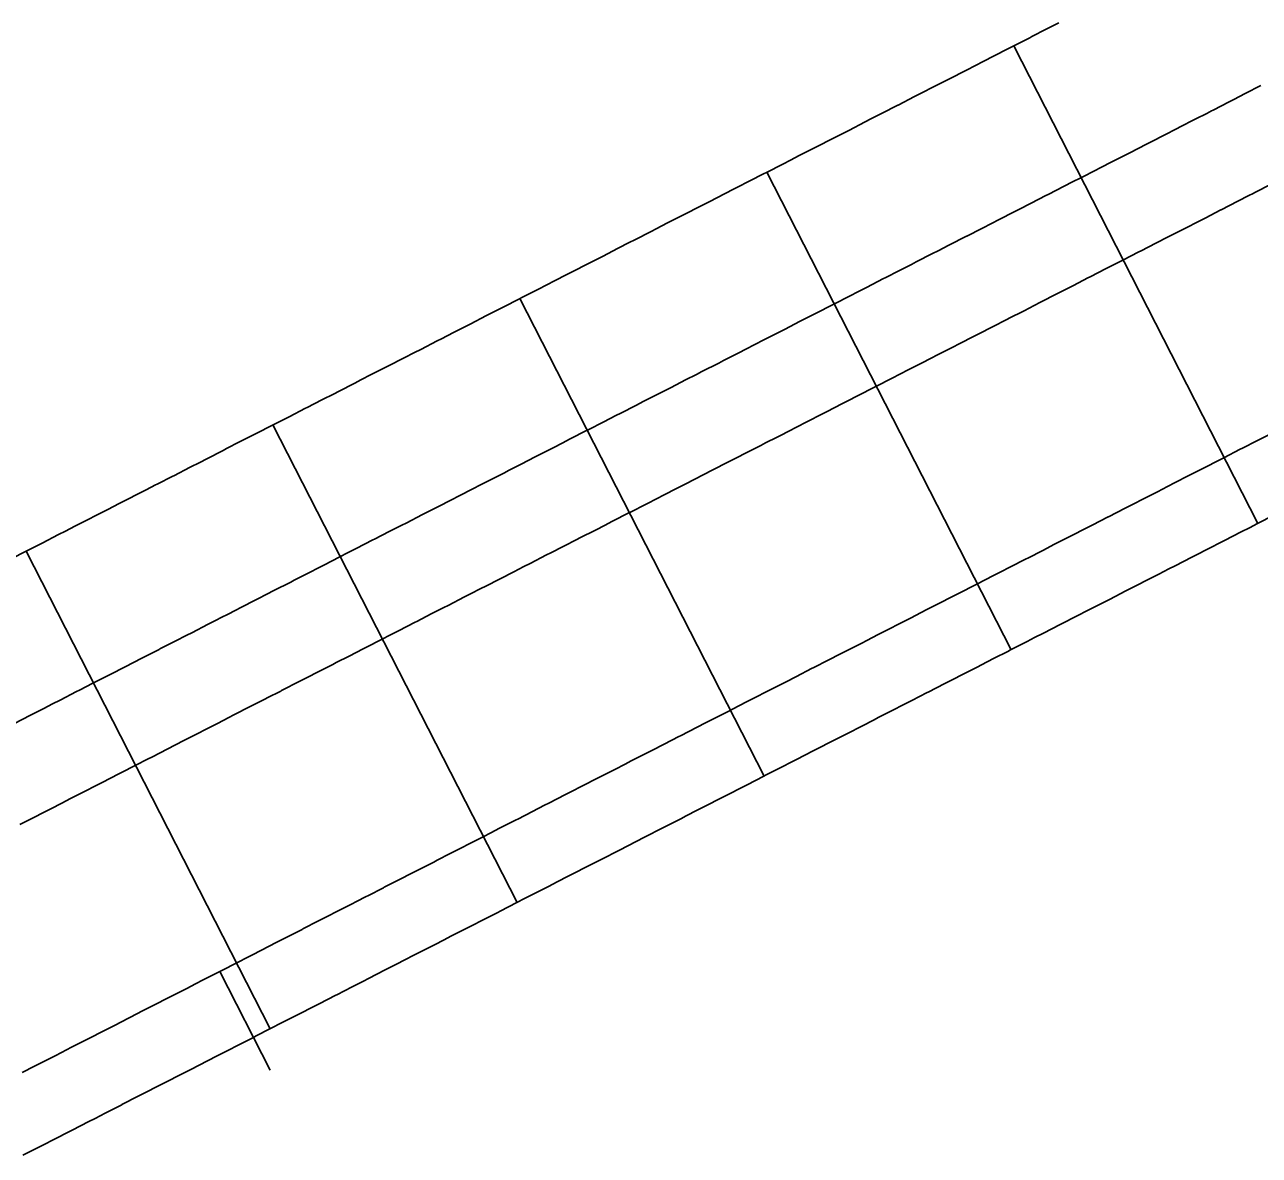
# Model space of a CAD drawing. Extents: x 2145147 to 2158018, y 137519 to 148068.
# Drawn here: x 2150076.6 to 2150143.4, y 143376.3 to 143437.4 of the extents above; entities that cross this region are included whole.
import ezdxf

# ---------------------------------------------------------------- set-up
doc = ezdxf.new("R2010")
doc.units = 0
for name, color, linetype in [('PR_Align_Ramp_A', 7, 'Continuous'), ('PR_Joint_Contraction', 7, 'Continuous'), ('PR_Joint_Long', 7, 'Continuous'), ('PR_Road_Concrete', 7, 'Continuous')]:
    doc.layers.add(name, color=color, linetype=linetype)

msp = doc.modelspace()

# ---------------------------------------------------------------- linework, layer by layer
at = {"layer": 'PR_Align_Ramp_A'}
msp.add_lwpolyline([(2150089.929, 143380.91), (2150087.196, 143386.252)], dxfattribs=at)
at = {"layer": 'PR_Joint_Contraction'}
for p, q in [((2150130.138, 143436.303), (2150143.346, 143410.486)), ((2150116.784, 143429.471), (2150129.992, 143403.654)), ((2150103.43, 143422.64), (2150116.638, 143396.823)), ((2150090.076, 143415.808), (2150103.285, 143389.991)), ((2150076.722, 143408.976), (2150089.931, 143383.159))]:
    msp.add_line(p, q, dxfattribs=at)
at = {"layer": 'PR_Joint_Long'}
for points in [[(2150143.507, 143434.157), (2150142.66, 143433.724), (2150142.036, 143433.404), (2150141.781, 143433.274), (2150140.915, 143432.831), (2150140.828, 143432.787), (2150140.572, 143432.656), (2150139.985, 143432.356), (2150139.06, 143431.882), (2150139.042, 143431.873), (2150138.21, 143431.447), (2150137.67, 143431.171), (2150137.323, 143430.993), (2150136.415, 143430.529), (2150136.202, 143430.42), (2150135.546, 143430.084), (2150134.743, 143429.674), (2150134.616, 143429.608), (2150133.759, 143429.17), (2150133.321, 143428.946), (2150132.866, 143428.713), (2150131.991, 143428.265), (2150131.881, 143428.209), (2150131.087, 143427.803), (2150130.411, 143427.457), (2150130.199, 143427.348), (2150129.31, 143426.894), (2150128.965, 143426.717), (2150128.416, 143426.437), (2150127.593, 143426.015), (2150127.583, 143426.01), (2150126.632, 143425.524), (2150126.051, 143425.226), (2150125.751, 143425.073), (2150124.868, 143424.622), (2150124.605, 143424.487), (2150123.959, 143424.156), (2150123.189, 143423.762), (2150123.102, 143423.718), (2150122.182, 143423.247), (2150121.707, 143423.004), (2150121.294, 143422.793), (2150120.412, 143422.341), (2150120.266, 143422.267), (2150119.521, 143421.886), (2150118.767, 143421.5), (2150118.593, 143421.41), (2150117.736, 143420.972), (2150117.339, 143420.769), (2150116.842, 143420.514), (2150115.925, 143420.046), (2150115.866, 143420.016), (2150115.06, 143419.604), (2150114.438, 143419.285), (2150114.182, 143419.154), (2150113.275, 143418.691), (2150112.979, 143418.538), (2150112.391, 143418.238), (2150111.609, 143417.838), (2150111.568, 143417.817), (2150110.609, 143417.326), (2150110.102, 143417.066), (2150109.729, 143416.876), (2150108.85, 143416.426), (2150108.656, 143416.327), (2150107.936, 143415.959), (2150107.164, 143415.563), (2150107.037, 143415.498), (2150106.158, 143415.049), (2150105.724, 143414.827), (2150105.271, 143414.595), (2150104.361, 143414.13), (2150104.265, 143414.08), (2150103.497, 143413.688), (2150102.822, 143413.343), (2150102.593, 143413.225), (2150101.699, 143412.768), (2150101.366, 143412.597), (2150100.821, 143412.318), (2150099.059, 143411.418), (2150099.056, 143411.416), (2150099.035, 143411.405), (2150098.484, 143411.122), (2150098.158, 143410.956), (2150097.272, 143410.503), (2150097.037, 143410.383), (2150096.363, 143410.037), (2150095.575, 143409.634), (2150095.485, 143409.588), (2150094.582, 143409.127), (2150094.11, 143408.885), (2150093.698, 143408.674), (2150092.836, 143408.233), (2150092.688, 143408.158), (2150091.911, 143407.76), (2150091.224, 143407.408), (2150091.035, 143407.312), (2150090.127, 143406.848), (2150089.753, 143406.656), (2150089.252, 143406.399), (2150088.222, 143405.874), (2150088.176, 143405.849), (2150087.504, 143405.505), (2150087.412, 143405.459), (2150086.856, 143405.174), (2150086.567, 143405.026), (2150085.685, 143404.574), (2150085.42, 143404.439), (2150084.795, 143404.12), (2150083.965, 143403.694), (2150083.919, 143403.671), (2150083.021, 143403.212), (2150082.493, 143402.942), (2150082.113, 143402.747), (2150081.242, 143402.302), (2150081.05, 143402.204), (2150080.338, 143401.838), (2150079.612, 143401.467), (2150079.458, 143401.389), (2150078.563, 143400.93), (2150078.161, 143400.725), (2150077.681, 143400.48), (2150076.783, 143400.021), (2150076.692, 143399.974), (2150075.887, 143399.562)], [(2150144.055, 143428.822), (2150143.182, 143428.375), (2150143.094, 143428.33), (2150142.85, 143428.205), (2150142.264, 143427.905), (2150141.356, 143427.44), (2150141.336, 143427.43), (2150140.487, 143426.996), (2150139.948, 143426.72), (2150139.599, 143426.541), (2150138.697, 143426.08), (2150138.484, 143425.971), (2150137.821, 143425.631), (2150137.027, 143425.226), (2150136.903, 143425.162), (2150136.036, 143424.718), (2150135.597, 143424.494), (2150135.144, 143424.262), (2150134.264, 143423.812), (2150134.154, 143423.755), (2150133.365, 143423.352), (2150132.688, 143423.006), (2150132.476, 143422.897), (2150131.586, 143422.442), (2150131.241, 143422.265), (2150130.694, 143421.986), (2150129.851, 143421.554), (2150129.839, 143421.548), (2150128.911, 143421.074), (2150128.33, 143420.776), (2150128.027, 143420.621), (2150127.142, 143420.168), (2150126.882, 143420.036), (2150126.239, 143419.706), (2150125.456, 143419.306), (2150125.372, 143419.263), (2150124.46, 143418.796), (2150123.983, 143418.552), (2150123.572, 143418.342), (2150122.687, 143417.889), (2150122.539, 143417.813), (2150121.796, 143417.434), (2150121.054, 143417.054), (2150120.879, 143416.964), (2150120.013, 143416.521), (2150119.619, 143416.319), (2150119.12, 143416.063), (2150118.211, 143415.599), (2150118.152, 143415.569), (2150117.338, 143415.153), (2150116.717, 143414.834), (2150116.457, 143414.701), (2150115.554, 143414.24), (2150115.26, 143414.089), (2150114.669, 143413.787), (2150113.866, 143413.376), (2150113.826, 143413.356), (2150112.887, 143412.875), (2150112.375, 143412.613), (2150112.004, 143412.424), (2150111.122, 143411.972), (2150110.927, 143411.873), (2150110.215, 143411.508), (2150109.447, 143411.115), (2150109.318, 143411.049), (2150108.436, 143410.598), (2150108.004, 143410.377), (2150107.548, 143410.143), (2150106.644, 143409.681), (2150106.547, 143409.631), (2150105.772, 143409.235), (2150105.101, 143408.893), (2150104.872, 143408.775), (2150103.98, 143408.319), (2150103.647, 143408.148), (2150103.098, 143407.867), (2150101.592, 143407.097), (2150101.589, 143407.095), (2150101.314, 143406.954), (2150100.758, 143406.67), (2150100.432, 143406.504), (2150099.546, 143406.049), (2150099.31, 143405.93), (2150098.641, 143405.587), (2150097.851, 143405.182), (2150097.76, 143405.136), (2150096.861, 143404.676), (2150096.39, 143404.435), (2150095.975, 143404.222), (2150095.105, 143403.778), (2150094.959, 143403.704), (2150094.19, 143403.309), (2150093.499, 143402.956), (2150093.31, 143402.859), (2150092.407, 143402.398), (2150092.034, 143402.206), (2150091.528, 143401.947), (2150090.539, 143401.442), (2150090.493, 143401.418), (2150089.77, 143401.048), (2150089.679, 143401.002), (2150089.135, 143400.724), (2150088.846, 143400.576), (2150087.962, 143400.123), (2150087.694, 143399.986), (2150087.072, 143399.668), (2150086.24, 143399.242), (2150086.192, 143399.218), (2150085.296, 143398.76), (2150084.774, 143398.493), (2150084.394, 143398.297), (2150083.517, 143397.849), (2150083.328, 143397.753), (2150082.617, 143397.388), (2150081.887, 143397.015), (2150081.734, 143396.937), (2150080.84, 143396.479), (2150080.435, 143396.272), (2150079.956, 143396.027), (2150079.06, 143395.569), (2150078.971, 143395.524), (2150078.166, 143395.111), (2150077.53, 143394.786), (2150077.285, 143394.661), (2150076.383, 143394.199)], [(2150143.962, 143415.294), (2150143.282, 143414.946), (2150142.51, 143414.552), (2150142.392, 143414.491), (2150141.501, 143414.035), (2150141.059, 143413.809), (2150140.611, 143413.58), (2150139.721, 143413.124), (2150139.607, 143413.066), (2150138.831, 143412.669), (2150138.155, 143412.323), (2150137.94, 143412.213), (2150137.05, 143411.758), (2150136.704, 143411.581), (2150136.16, 143411.303), (2150135.27, 143410.847), (2150135.252, 143410.838), (2150134.379, 143410.392), (2150133.8, 143410.095), (2150133.489, 143409.936), (2150132.599, 143409.481), (2150132.348, 143409.353), (2150131.709, 143409.025), (2150130.897, 143408.61), (2150130.818, 143408.57), (2150129.928, 143408.114), (2150129.445, 143407.867), (2150129.038, 143407.659), (2150128.148, 143407.203), (2150127.993, 143407.124), (2150127.257, 143406.748), (2150126.541, 143406.382), (2150126.367, 143406.292), (2150125.477, 143405.837), (2150125.09, 143405.639), (2150124.587, 143405.381), (2150123.696, 143404.926), (2150123.638, 143404.896), (2150122.806, 143404.471), (2150122.186, 143404.153), (2150121.916, 143404.015), (2150121.025, 143403.56), (2150120.735, 143403.411), (2150120.135, 143403.104), (2150119.283, 143402.668), (2150119.245, 143402.649), (2150118.355, 143402.193), (2150117.831, 143401.925), (2150117.464, 143401.738), (2150116.574, 143401.282), (2150116.379, 143401.183), (2150115.684, 143400.827), (2150114.928, 143400.44), (2150114.794, 143400.371), (2150113.903, 143399.916), (2150113.476, 143399.697), (2150113.013, 143399.46), (2150112.123, 143399.005), (2150112.024, 143398.954), (2150111.233, 143398.55), (2150110.572, 143398.212), (2150110.342, 143398.094), (2150109.452, 143397.639), (2150109.121, 143397.469), (2150108.562, 143397.183), (2150107.672, 143396.728), (2150107.669, 143396.726), (2150106.781, 143396.272), (2150106.217, 143395.983), (2150105.891, 143395.817), (2150105.001, 143395.361), (2150104.765, 143395.241), (2150104.111, 143394.906), (2150103.314, 143394.498), (2150103.22, 143394.45), (2150102.33, 143393.995), (2150101.862, 143393.755), (2150101.44, 143393.539), (2150100.55, 143393.084), (2150100.41, 143393.013), (2150099.659, 143392.628), (2150098.959, 143392.27), (2150098.769, 143392.173), (2150097.879, 143391.718), (2150097.507, 143391.527), (2150096.989, 143391.262), (2150096.098, 143390.807), (2150096.055, 143390.784), (2150095.208, 143390.351), (2150095.119, 143390.306), (2150094.603, 143390.042), (2150094.318, 143389.896), (2150093.428, 143389.44), (2150093.152, 143389.299), (2150092.537, 143388.985), (2150091.7, 143388.556), (2150091.647, 143388.529), (2150090.757, 143388.074), (2150090.248, 143387.814), (2150089.867, 143387.618), (2150088.976, 143387.163), (2150088.796, 143387.071), (2150088.086, 143386.707), (2150087.345, 143386.328), (2150087.196, 143386.252), (2150086.306, 143385.796), (2150085.893, 143385.585), (2150085.415, 143385.341), (2150084.525, 143384.886), (2150084.441, 143384.843), (2150083.635, 143384.43), (2150082.99, 143384.1), (2150082.745, 143383.975), (2150081.854, 143383.519), (2150081.538, 143383.357), (2150080.964, 143383.064), (2150080.086, 143382.614), (2150080.074, 143382.608), (2150079.184, 143382.153), (2150078.634, 143381.872), (2150078.293, 143381.697), (2150077.403, 143381.242), (2150077.183, 143381.129), (2150076.513, 143380.786)]]:
    msp.add_lwpolyline(points, dxfattribs=at)
at = {"layer": 'PR_Road_Concrete'}
for points in [[(2150132.576, 143437.551), (2150131.895, 143437.203), (2150131.124, 143436.808), (2150131.005, 143436.747), (2150130.115, 143436.292), (2150129.672, 143436.065), (2150129.224, 143435.836), (2150128.334, 143435.381), (2150128.22, 143435.323), (2150127.444, 143434.925), (2150126.769, 143434.58), (2150126.554, 143434.47), (2150125.663, 143434.014), (2150125.317, 143433.837), (2150124.773, 143433.559), (2150123.883, 143433.103), (2150123.865, 143433.094), (2150122.993, 143432.648), (2150122.413, 143432.352), (2150122.102, 143432.192), (2150121.212, 143431.737), (2150120.962, 143431.609), (2150120.322, 143431.282), (2150119.51, 143430.866), (2150119.432, 143430.826), (2150118.541, 143430.371), (2150118.058, 143430.123), (2150117.651, 143429.915), (2150116.761, 143429.46), (2150116.607, 143429.381), (2150115.871, 143429.004), (2150115.155, 143428.638), (2150114.98, 143428.549), (2150114.09, 143428.093), (2150113.703, 143427.895), (2150113.2, 143427.638), (2150112.31, 143427.182), (2150112.251, 143427.153), (2150111.419, 143426.727), (2150110.8, 143426.41), (2150110.529, 143426.271), (2150109.639, 143425.816), (2150109.348, 143425.667), (2150108.749, 143425.36), (2150107.896, 143424.924), (2150107.858, 143424.905), (2150106.968, 143424.45), (2150106.444, 143424.182), (2150106.078, 143423.994), (2150105.188, 143423.539), (2150104.993, 143423.439), (2150104.297, 143423.083), (2150103.541, 143422.696), (2150103.407, 143422.628), (2150102.517, 143422.172), (2150102.089, 143421.953), (2150101.627, 143421.717), (2150100.736, 143421.261), (2150100.637, 143421.211), (2150099.846, 143420.806), (2150099.186, 143420.468), (2150098.956, 143420.35), (2150098.066, 143419.895), (2150097.734, 143419.725), (2150097.175, 143419.439), (2150096.285, 143418.984), (2150096.282, 143418.983), (2150095.395, 143418.529), (2150094.831, 143418.24), (2150094.505, 143418.073), (2150093.614, 143417.618), (2150093.379, 143417.497), (2150092.724, 143417.162), (2150091.927, 143416.754), (2150091.834, 143416.707), (2150090.944, 143416.251), (2150090.475, 143416.012), (2150090.053, 143415.796), (2150089.163, 143415.34), (2150089.024, 143415.269), (2150088.273, 143414.885), (2150087.572, 143414.526), (2150087.383, 143414.429), (2150086.492, 143413.974), (2150086.12, 143413.783), (2150085.602, 143413.518), (2150084.712, 143413.063), (2150084.668, 143413.041), (2150083.822, 143412.607), (2150083.732, 143412.562), (2150083.217, 143412.298), (2150082.931, 143412.152), (2150082.041, 143411.697), (2150081.765, 143411.555), (2150081.151, 143411.241), (2150080.313, 143410.813), (2150080.26, 143410.786), (2150079.37, 143410.33), (2150078.862, 143410.07), (2150078.48, 143409.875), (2150077.59, 143409.419), (2150077.41, 143409.327), (2150076.699, 143408.964), (2150075.958, 143408.584)], [(2150144.213, 143410.93), (2150143.323, 143410.474), (2150142.881, 143410.248), (2150142.433, 143410.019), (2150141.543, 143409.563), (2150141.429, 143409.505), (2150140.652, 143409.108), (2150139.977, 143408.762), (2150139.762, 143408.652), (2150138.872, 143408.197), (2150138.525, 143408.02), (2150137.982, 143407.742), (2150137.091, 143407.286), (2150137.074, 143407.277), (2150136.201, 143406.831), (2150135.622, 143406.534), (2150135.311, 143406.375), (2150134.421, 143405.92), (2150134.17, 143405.792), (2150133.53, 143405.464), (2150132.718, 143405.049), (2150132.64, 143405.009), (2150131.75, 143404.553), (2150131.267, 143404.306), (2150130.86, 143404.098), (2150129.969, 143403.642), (2150129.815, 143403.563), (2150129.079, 143403.187), (2150128.363, 143402.821), (2150128.189, 143402.731), (2150127.299, 143402.276), (2150126.912, 143402.078), (2150126.408, 143401.82), (2150125.518, 143401.365), (2150125.46, 143401.335), (2150124.628, 143400.91), (2150124.008, 143400.592), (2150123.738, 143400.454), (2150122.847, 143399.999), (2150122.556, 143399.85), (2150121.957, 143399.543), (2150121.105, 143399.107), (2150121.067, 143399.088), (2150120.177, 143398.632), (2150119.653, 143398.364), (2150119.286, 143398.177), (2150118.396, 143397.721), (2150118.201, 143397.622), (2150117.506, 143397.266), (2150116.749, 143396.879), (2150116.616, 143396.81), (2150115.725, 143396.355), (2150115.298, 143396.136), (2150114.835, 143395.899), (2150113.945, 143395.444), (2150113.846, 143395.393), (2150113.055, 143394.988), (2150112.394, 143394.651), (2150112.164, 143394.533), (2150111.274, 143394.078), (2150110.943, 143393.908), (2150110.384, 143393.622), (2150109.494, 143393.167), (2150109.491, 143393.165), (2150108.603, 143392.711), (2150108.039, 143392.422), (2150107.713, 143392.256), (2150106.823, 143391.8), (2150106.587, 143391.68), (2150105.933, 143391.345), (2150105.136, 143390.937), (2150105.042, 143390.889), (2150104.152, 143390.434), (2150103.684, 143390.194), (2150103.262, 143389.978), (2150102.372, 143389.523), (2150102.232, 143389.452), (2150101.481, 143389.067), (2150100.78, 143388.709), (2150100.591, 143388.612), (2150099.701, 143388.156), (2150099.329, 143387.966), (2150098.811, 143387.701), (2150097.92, 143387.246), (2150097.877, 143387.223), (2150097.03, 143386.79), (2150096.941, 143386.745), (2150096.425, 143386.481), (2150096.14, 143386.335), (2150095.25, 143385.879), (2150094.973, 143385.738), (2150094.359, 143385.424), (2150093.522, 143384.995), (2150093.469, 143384.968), (2150092.579, 143384.513), (2150092.07, 143384.253), (2150091.689, 143384.057), (2150090.798, 143383.602), (2150090.618, 143383.51), (2150089.908, 143383.146), (2150089.167, 143382.767), (2150089.018, 143382.691), (2150088.127, 143382.235), (2150087.715, 143382.024), (2150087.237, 143381.78), (2150086.347, 143381.325), (2150086.263, 143381.282), (2150085.457, 143380.869), (2150084.811, 143380.539), (2150084.566, 143380.414), (2150083.676, 143379.958), (2150083.36, 143379.796), (2150082.786, 143379.503), (2150081.908, 143379.053), (2150081.896, 143379.047), (2150081.005, 143378.592), (2150080.456, 143378.311), (2150080.115, 143378.136), (2150079.225, 143377.681), (2150079.004, 143377.568), (2150078.335, 143377.225), (2150077.553, 143376.825), (2150077.444, 143376.77), (2150076.554, 143376.314)]]:
    msp.add_lwpolyline(points, dxfattribs=at)

doc.saveas('drawing.dxf')
